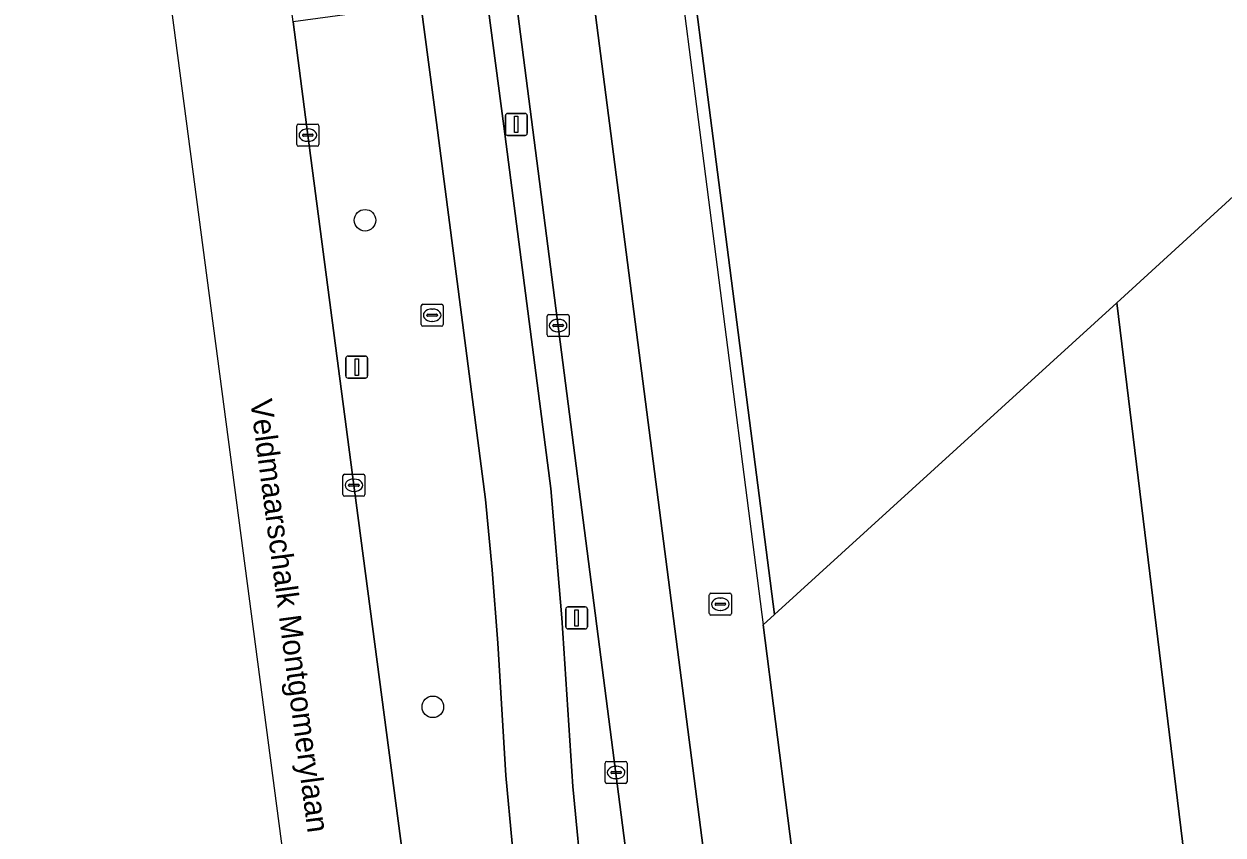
# Model space of a CAD drawing. Extents: x 161084 to 161928, y 385354 to 386522.
# Drawn here: x 161101.9 to 161156.4, y 386367.6 to 386404.4 of the extents above; entities that cross this region are included whole.
import ezdxf

# ---------------------------------------------------------------- set-up
doc = ezdxf.new("R2010")
doc.units = 0
for name, color, linetype in [('IMGEO_Berm_groen', 7, 'Continuous'), ('IMGEO_Boom', 7, 'Continuous'), ('IMGEO_Erf', 7, 'Continuous'), ('IMGEO_Fietspad_gesloten', 7, 'Continuous'), ('IMGEO_Kolk', 7, 'Continuous'), ('IMGEO_Lichtmast', 7, 'Continuous'), ('IMGEO_Openbare_ruimte_label', 7, 'Continuous'), ('IMGEO_OVBaan_gesloten', 7, 'Continuous'), ('IMGEO_Pand', 7, 'Continuous'), ('IMGEO_Pand_overbouw', 7, 'Continuous'), ('IMGEO_Rijbaan_lokaal_open', 7, 'Continuous'), ('IMGEO_Rioolput', 7, 'Continuous'), ('IMGEO_Voetpad_open', 7, 'Continuous')]:
    doc.layers.add(name, color=color, linetype=linetype)

msp = doc.modelspace()

# ---------------------------------------------------------------- linework, layer by layer
at = {"layer": 'IMGEO_Berm_groen'}
for points in [[(161117.604, 386440.708), (161113.746, 386440.205), (161118.398, 386405.074), (161114.138, 386404.484), (161114.806, 386399.344), (161116.899, 386383.439), (161119.124, 386366.588), (161121.922, 386345.27), (161124.483, 386325.989), (161125.434, 386318.836), (161130.244, 386319.488), (161126.026, 386351.491), (161124.802, 386360.782), (161124.084, 386367.159), (161123.805, 386370.259), (161123.435, 386376.272), (161123.185, 386379.592), (161122.883, 386382.795), (161120.645, 386399.915), (161116.997, 386427.466), (161116.541, 386431.094)], [(161119.403, 386432.293), (161123.705, 386399.75), (161125.848, 386383.298), (161126.343, 386377.415), (161126.838, 386369.756), (161127.306, 386364.878), (161128.999, 386351.716), (161133.208, 386319.879), (161135.192, 386320.122), (161135.031, 386321.357), (161132.533, 386340.936), (161131.448, 386349.726)], [(161131.448, 386349.726), (161130.82, 386354.615), (161123.295, 386412.993), (161120.865, 386432.304)]]:
    msp.add_lwpolyline(points, dxfattribs=at)
at = {"layer": 'IMGEO_Boom'}
for centre in [(161117.403, 386395.478), (161120.483, 386373.372)]:
    msp.add_circle(centre, 0.489, dxfattribs=at)
at = {"layer": 'IMGEO_Erf'}
msp.add_lwpolyline([(161181.101, 386384.176), (161180.907, 386384.401), (161182.315, 386385.687), (161181.635, 386386.432), (161177.211, 386382.394), (161172.822, 386387.201), (161177.246, 386391.24), (161165.319, 386404.304), (161151.55, 386391.734), (161154.765, 386365.391), (161156.764, 386363.185), (161157.344, 386362.583)], close=True, dxfattribs=at)
at = {"layer": 'IMGEO_Fietspad_gesloten'}
msp.add_lwpolyline([(161116.541, 386431.094), (161116.997, 386427.466), (161120.645, 386399.915), (161122.883, 386382.795), (161123.185, 386379.592), (161123.435, 386376.272), (161123.805, 386370.259), (161124.084, 386367.159), (161124.802, 386360.782), (161126.026, 386351.491), (161130.244, 386319.488), (161130.746, 386315.681), (161131.56, 386309.52), (161132.652, 386301.264), (161135.62, 386301.6), (161134.536, 386309.914), (161133.208, 386319.879), (161128.999, 386351.716), (161127.306, 386364.878), (161126.838, 386369.756), (161126.343, 386377.415), (161125.848, 386383.298), (161123.705, 386399.75), (161119.403, 386432.293)], dxfattribs=at)
at = {"layer": 'IMGEO_Kolk'}
for p, q in [((161114.305, 386398.918), (161114.305, 386399.77)), ((161114.38, 386399.844), (161115.232, 386399.844)), ((161115.306, 386399.77), (161115.306, 386398.918)), ((161114.564, 386399.338), (161114.564, 386399.35)), ((161115.002, 386399.301), (161114.604, 386399.301)), ((161114.607, 386399.387), (161115.005, 386399.387)), ((161114.793, 386399.624), (161114.818, 386399.624)), ((161115.048, 386399.35), (161115.048, 386399.338)), ((161115.232, 386398.844), (161114.38, 386398.844)), ((161114.816, 386399.064), (161114.791, 386399.064)), ((161125.675, 386390.269), (161125.675, 386391.121)), ((161125.75, 386391.195), (161126.602, 386391.195)), ((161126.676, 386391.121), (161126.676, 386390.269)), ((161125.934, 386390.689), (161125.934, 386390.701)), ((161126.372, 386390.652), (161125.974, 386390.652)), ((161125.977, 386390.738), (161126.375, 386390.738)), ((161126.163, 386390.975), (161126.188, 386390.975)), ((161126.418, 386390.701), (161126.418, 386390.689)), ((161126.602, 386390.195), (161125.75, 386390.195)), ((161126.186, 386390.415), (161126.161, 386390.415)), ((161116.473, 386383.939), (161117.325, 386383.939)), ((161116.398, 386383.013), (161116.398, 386383.865)), ((161116.657, 386383.433), (161116.657, 386383.445)), ((161117.095, 386383.396), (161116.697, 386383.396)), ((161116.7, 386383.482), (161117.098, 386383.482)), ((161116.886, 386383.719), (161116.911, 386383.719)), ((161117.141, 386383.445), (161117.141, 386383.433)), ((161117.399, 386383.865), (161117.399, 386383.013)), ((161117.325, 386382.939), (161116.473, 386382.939)), ((161116.909, 386383.159), (161116.884, 386383.159)), ((161128.383, 386370.892), (161129.235, 386370.892)), ((161128.308, 386369.966), (161128.308, 386370.818)), ((161128.567, 386370.386), (161128.567, 386370.398)), ((161129.005, 386370.349), (161128.607, 386370.349)), ((161128.61, 386370.435), (161129.008, 386370.435)), ((161128.796, 386370.672), (161128.821, 386370.672)), ((161129.051, 386370.398), (161129.051, 386370.386)), ((161129.309, 386370.818), (161129.309, 386369.966)), ((161129.235, 386369.892), (161128.383, 386369.892)), ((161128.819, 386370.112), (161128.794, 386370.112))]:
    msp.add_line(p, q, dxfattribs=at)
for points in [[(161114.305, 386398.918), (161114.305, 386399.77)], [(161114.38, 386399.844), (161115.232, 386399.844)], [(161115.306, 386399.77), (161115.306, 386398.918)], [(161115.232, 386398.844), (161114.38, 386398.844)], [(161125.675, 386390.269), (161125.675, 386391.121)], [(161125.75, 386391.195), (161126.602, 386391.195)], [(161126.676, 386391.121), (161126.676, 386390.269)], [(161126.602, 386390.195), (161125.75, 386390.195)], [(161116.473, 386383.939), (161117.325, 386383.939)], [(161116.398, 386383.013), (161116.398, 386383.865)], [(161117.399, 386383.865), (161117.399, 386383.013)], [(161117.325, 386382.939), (161116.473, 386382.939)], [(161128.383, 386370.892), (161129.235, 386370.892)], [(161128.308, 386369.966), (161128.308, 386370.818)], [(161129.309, 386370.818), (161129.309, 386369.966)], [(161129.235, 386369.892), (161128.383, 386369.892)]]:
    msp.add_lwpolyline(points, dxfattribs=at)
for centre, radius, start, end in [((161114.382, 386399.768), 0.0765, 91.552, 178.448), ((161114.382, 386399.768), 0.0765, 91.552, 178.448), ((161115.23, 386399.768), 0.0765, 1.552, 88.448), ((161115.23, 386399.768), 0.0765, 1.552, 88.448), ((161114.604, 386399.347), 0.0403, 85.8775, 175.7526), ((161114.601, 386399.337), 0.0366, 178.938, 274.7102), ((161115.005, 386399.344), 0.043, 264.8664, 352.4533), ((161115.009, 386399.349), 0.0386, 1.7309, 96.639), ((161114.382, 386398.92), 0.0765, 181.552, 268.448), ((161114.382, 386398.92), 0.0765, 181.552, 268.448), ((161115.23, 386398.92), 0.0765, 271.552, 358.448), ((161115.23, 386398.92), 0.0765, 271.552, 358.448), ((161125.752, 386391.119), 0.0765, 91.552, 178.448), ((161125.752, 386391.119), 0.0765, 91.552, 178.448), ((161126.6, 386391.119), 0.0765, 1.552, 88.448), ((161126.6, 386391.119), 0.0765, 1.552, 88.448), ((161125.974, 386390.698), 0.0403, 85.8775, 175.7526), ((161125.971, 386390.688), 0.0366, 178.938, 274.7102), ((161126.375, 386390.695), 0.043, 264.8664, 352.4533), ((161126.379, 386390.7), 0.0386, 1.7309, 96.639), ((161125.752, 386390.271), 0.0765, 181.552, 268.448), ((161125.752, 386390.271), 0.0765, 181.552, 268.448), ((161126.6, 386390.271), 0.0765, 271.552, 358.448), ((161126.6, 386390.271), 0.0765, 271.552, 358.448), ((161116.475, 386383.863), 0.0765, 91.552, 178.448), ((161116.475, 386383.863), 0.0765, 91.552, 178.448), ((161117.323, 386383.863), 0.0765, 1.552, 88.448), ((161117.323, 386383.863), 0.0765, 1.552, 88.448), ((161116.697, 386383.442), 0.0403, 85.8775, 175.7526), ((161116.694, 386383.432), 0.0366, 178.938, 274.7102), ((161117.098, 386383.439), 0.043, 264.8664, 352.4533), ((161117.102, 386383.444), 0.0386, 1.7309, 96.639), ((161116.475, 386383.015), 0.0765, 181.552, 268.448), ((161116.475, 386383.015), 0.0765, 181.552, 268.448), ((161117.323, 386383.015), 0.0765, 271.552, 358.448), ((161117.323, 386383.015), 0.0765, 271.552, 358.448), ((161128.385, 386370.816), 0.0765, 91.552, 178.448), ((161128.385, 386370.816), 0.0765, 91.552, 178.448), ((161129.233, 386370.816), 0.0765, 1.552, 88.448), ((161129.233, 386370.816), 0.0765, 1.552, 88.448), ((161128.607, 386370.395), 0.0403, 85.8775, 175.7526), ((161128.604, 386370.385), 0.0366, 178.938, 274.7102), ((161129.008, 386370.392), 0.043, 264.8664, 352.4533), ((161129.012, 386370.397), 0.0386, 1.7309, 96.639), ((161128.385, 386369.968), 0.0765, 181.552, 268.448), ((161128.385, 386369.968), 0.0765, 181.552, 268.448), ((161129.233, 386369.968), 0.0765, 271.552, 358.448), ((161129.233, 386369.968), 0.0765, 271.552, 358.448)]:
    msp.add_arc(centre, radius, start, end, dxfattribs=at)
for centre, major_axis, ratio, start_param, end_param in [((161114.792, 386399.344), (-0.387, 0.002), 0.722429, 4.712389, 7.853982), ((161114.817, 386399.344), (-0.39, 0.002), 0.717154, 1.570796, 4.712389), ((161126.162, 386390.695), (-0.387, 0.002), 0.722429, 4.712389, 7.853982), ((161126.187, 386390.695), (-0.39, 0.002), 0.717154, 1.570796, 4.712389), ((161116.885, 386383.439), (-0.387, 0.002), 0.722429, 4.712389, 7.853982), ((161116.91, 386383.439), (-0.39, 0.002), 0.717154, 1.570796, 4.712389), ((161128.795, 386370.392), (-0.387, 0.002), 0.722429, 4.712389, 7.853982), ((161128.82, 386370.392), (-0.39, 0.002), 0.717154, 1.570796, 4.712389)]:
    msp.add_ellipse(centre, major_axis=major_axis, ratio=ratio, start_param=start_param, end_param=end_param, dxfattribs=at)
at = {"layer": 'IMGEO_Lichtmast'}
for p, q in [((161123.88, 386400.332), (161124.67, 386400.332)), ((161124.67, 386400.332), (161123.88, 386400.332)), ((161123.78, 386399.432), (161123.78, 386400.232)), ((161123.78, 386400.232), (161123.78, 386399.432)), ((161124.77, 386400.232), (161124.77, 386399.432)), ((161124.77, 386399.432), (161124.77, 386400.232)), ((161124.67, 386399.332), (161123.88, 386399.332)), ((161123.88, 386399.332), (161124.67, 386399.332)), ((161116.53, 386388.406), (161116.53, 386389.206)), ((161116.53, 386389.206), (161116.53, 386388.406)), ((161116.63, 386389.306), (161117.42, 386389.306)), ((161117.42, 386389.306), (161116.63, 386389.306)), ((161117.52, 386389.206), (161117.52, 386388.406)), ((161117.52, 386388.406), (161117.52, 386389.206)), ((161117.42, 386388.306), (161116.63, 386388.306)), ((161116.63, 386388.306), (161117.42, 386388.306)), ((161126.519, 386377.011), (161126.519, 386377.811)), ((161126.519, 386377.811), (161126.519, 386377.011)), ((161126.619, 386377.911), (161127.409, 386377.911)), ((161127.409, 386377.911), (161126.619, 386377.911)), ((161127.509, 386377.811), (161127.509, 386377.011)), ((161127.509, 386377.011), (161127.509, 386377.811)), ((161127.409, 386376.911), (161126.619, 386376.911)), ((161126.619, 386376.911), (161127.409, 386376.911))]:
    msp.add_line(p, q, dxfattribs=at)
for points in [[(161124.2, 386400.207), (161124.35, 386400.207), (161124.35, 386399.457), (161124.2, 386399.457), (161124.2, 386400.207)], [(161116.95, 386389.181), (161117.1, 386389.181), (161117.1, 386388.431), (161116.95, 386388.431), (161116.95, 386389.181)], [(161126.939, 386377.786), (161127.089, 386377.786), (161127.089, 386377.036), (161126.939, 386377.036), (161126.939, 386377.786)]]:
    msp.add_lwpolyline(points, dxfattribs=at)
for centre, start, end in [((161123.88, 386400.232), 90, 180), ((161123.88, 386400.232), 90, 180), ((161124.67, 386400.232), 0, 90), ((161124.67, 386400.232), 360, 90), ((161123.88, 386399.432), 180, 270), ((161123.88, 386399.432), 180, 270), ((161124.67, 386399.432), 270, 0), ((161124.67, 386399.432), 270, 0), ((161116.63, 386389.206), 90, 180), ((161116.63, 386389.206), 90, 180), ((161117.42, 386389.206), 0, 90), ((161117.42, 386389.206), 360, 90), ((161116.63, 386388.406), 180, 270), ((161116.63, 386388.406), 180, 270), ((161117.42, 386388.406), 270, 0), ((161117.42, 386388.406), 270, 0), ((161126.619, 386377.811), 90, 180), ((161126.619, 386377.811), 90, 180), ((161127.409, 386377.811), 0, 90), ((161127.409, 386377.811), 360, 90), ((161126.619, 386377.011), 180, 270), ((161126.619, 386377.011), 180, 270), ((161127.409, 386377.011), 270, 0), ((161127.409, 386377.011), 270, 0)]:
    msp.add_arc(centre, 0.1, start, end, dxfattribs=at)
at = {"layer": 'IMGEO_OVBaan_gesloten'}
msp.add_lwpolyline([(161101.911, 386455.889), (161122.086, 386302.892), (161123.722, 386290.484), (161128.924, 386291.151), (161128.968, 386290.953), (161129.173, 386290.962), (161126.758, 386308.896), (161126.625, 386309.881), (161125.928, 386315.122), (161125.434, 386318.836), (161124.483, 386325.989), (161121.922, 386345.27), (161119.124, 386366.588), (161116.899, 386383.439), (161114.806, 386399.344), (161114.138, 386404.484), (161112.925, 386413.597), (161111.052, 386427.816), (161109.466, 386439.912), (161109.391, 386441.15), (161109.288, 386444.374), (161109.174, 386447.398)], dxfattribs=at)
at = {"layer": 'IMGEO_Pand'}
msp.add_lwpolyline([(161129.181, 386430.581), (161135.997, 386377.572), (161151.55, 386391.734), (161165.319, 386404.304), (161177.246, 386391.24), (161172.822, 386387.201), (161177.211, 386382.394), (161181.635, 386386.432), (161182.315, 386385.687), (161192.77, 386395.186), (161192.534, 386395.445), (161172.271, 386417.729)], dxfattribs=at)
msp.add_lwpolyline([(161203.973, 386383.062), (161198.703, 386388.853), (161192.87, 386395.291), (161192.77, 386395.186), (161182.315, 386385.687), (161180.907, 386384.401), (161181.101, 386384.176), (161157.344, 386362.583), (161156.764, 386363.185), (161154.765, 386365.391), (161151.55, 386391.734), (161135.997, 386377.572), (161135.492, 386377.106), (161138.85, 386350.754), (161144.233, 386347.229), (161148.771, 386332.801)], close=True, dxfattribs=at)
at = {"layer": 'IMGEO_Pand_overbouw'}
msp.add_lwpolyline([(161129.181, 386430.581), (161128.631, 386430.446), (161135.492, 386377.106), (161135.997, 386377.572)], close=True, dxfattribs=at)
at = {"layer": 'IMGEO_Rijbaan_lokaal_open'}
msp.add_lwpolyline([(161120.865, 386432.304), (161123.295, 386412.993), (161130.82, 386354.615), (161131.448, 386349.726), (161133.481, 386349.985), (161134.921, 386350.17), (161134.5, 386353.481), (161124.618, 386430.025)], dxfattribs=at)
at = {"layer": 'IMGEO_Rioolput'}
for p, q in [((161119.953, 386390.738), (161119.953, 386391.59)), ((161120.028, 386391.664), (161120.88, 386391.664)), ((161120.954, 386391.59), (161120.954, 386390.738)), ((161120.212, 386391.158), (161120.212, 386391.17)), ((161120.65, 386391.121), (161120.252, 386391.121)), ((161120.255, 386391.207), (161120.653, 386391.207)), ((161120.441, 386391.444), (161120.466, 386391.444)), ((161120.696, 386391.17), (161120.696, 386391.158)), ((161120.88, 386390.664), (161120.028, 386390.664)), ((161120.464, 386390.884), (161120.439, 386390.884)), ((161133.118, 386378.537), (161133.97, 386378.537)), ((161133.043, 386377.611), (161133.043, 386378.463)), ((161133.302, 386378.031), (161133.302, 386378.043)), ((161133.74, 386377.994), (161133.342, 386377.994)), ((161133.345, 386378.08), (161133.743, 386378.08)), ((161133.531, 386378.317), (161133.556, 386378.317)), ((161133.786, 386378.043), (161133.786, 386378.031)), ((161134.044, 386378.463), (161134.044, 386377.611)), ((161133.97, 386377.537), (161133.118, 386377.537)), ((161133.554, 386377.757), (161133.529, 386377.757))]:
    msp.add_line(p, q, dxfattribs=at)
for points in [[(161119.953, 386390.738), (161119.953, 386391.59)], [(161120.028, 386391.664), (161120.88, 386391.664)], [(161120.954, 386391.59), (161120.954, 386390.738)], [(161120.88, 386390.664), (161120.028, 386390.664)], [(161133.118, 386378.537), (161133.97, 386378.537)], [(161133.043, 386377.611), (161133.043, 386378.463)], [(161134.044, 386378.463), (161134.044, 386377.611)], [(161133.97, 386377.537), (161133.118, 386377.537)]]:
    msp.add_lwpolyline(points, dxfattribs=at)
for centre, radius, start, end in [((161120.03, 386391.588), 0.0765, 91.552, 178.448), ((161120.03, 386391.588), 0.0765, 91.552, 178.448), ((161120.878, 386391.588), 0.0765, 1.552, 88.448), ((161120.878, 386391.588), 0.0765, 1.552, 88.448), ((161120.252, 386391.167), 0.0403, 85.8775, 175.7526), ((161120.249, 386391.157), 0.0366, 178.938, 274.7102), ((161120.653, 386391.164), 0.043, 264.8664, 352.4533), ((161120.657, 386391.169), 0.0386, 1.7309, 96.639), ((161120.03, 386390.74), 0.0765, 181.552, 268.448), ((161120.03, 386390.74), 0.0765, 181.552, 268.448), ((161120.878, 386390.74), 0.0765, 271.552, 358.448), ((161120.878, 386390.74), 0.0765, 271.552, 358.448), ((161133.12, 386378.461), 0.0765, 91.552, 178.448), ((161133.12, 386378.461), 0.0765, 91.552, 178.448), ((161133.968, 386378.461), 0.0765, 1.552, 88.448), ((161133.968, 386378.461), 0.0765, 1.552, 88.448), ((161133.342, 386378.04), 0.0403, 85.8775, 175.7526), ((161133.339, 386378.03), 0.0366, 178.938, 274.7102), ((161133.743, 386378.037), 0.043, 264.8664, 352.4533), ((161133.747, 386378.042), 0.0386, 1.7309, 96.639), ((161133.12, 386377.613), 0.0765, 181.552, 268.448), ((161133.12, 386377.613), 0.0765, 181.552, 268.448), ((161133.968, 386377.613), 0.0765, 271.552, 358.448), ((161133.968, 386377.613), 0.0765, 271.552, 358.448)]:
    msp.add_arc(centre, radius, start, end, dxfattribs=at)
for centre, major_axis, ratio, start_param, end_param in [((161120.44, 386391.164), (-0.387, 0.002), 0.722429, 4.712389, 7.853982), ((161120.465, 386391.164), (-0.39, 0.002), 0.717154, 1.570796, 4.712389), ((161133.53, 386378.037), (-0.387, 0.002), 0.722429, 4.712389, 7.853982), ((161133.555, 386378.037), (-0.39, 0.002), 0.717154, 1.570796, 4.712389)]:
    msp.add_ellipse(centre, major_axis=major_axis, ratio=ratio, start_param=start_param, end_param=end_param, dxfattribs=at)
at = {"layer": 'IMGEO_Voetpad_open'}
msp.add_lwpolyline([(161129.181, 386430.581), (161128.631, 386430.446), (161124.618, 386430.025), (161134.5, 386353.481), (161134.921, 386350.17), (161138.85, 386350.754), (161135.492, 386377.106), (161135.997, 386377.572)], close=True, dxfattribs=at)

# ---------------------------------------------------------------- texts
at = {"layer": 'IMGEO_Openbare_ruimte_label'}
msp.add_text('Veldmaarschalk Montgomerylaan', height=1, rotation=277.5871, dxfattribs=at).set_placement((161112.183, 386387.285))

doc.saveas('drawing.dxf')
